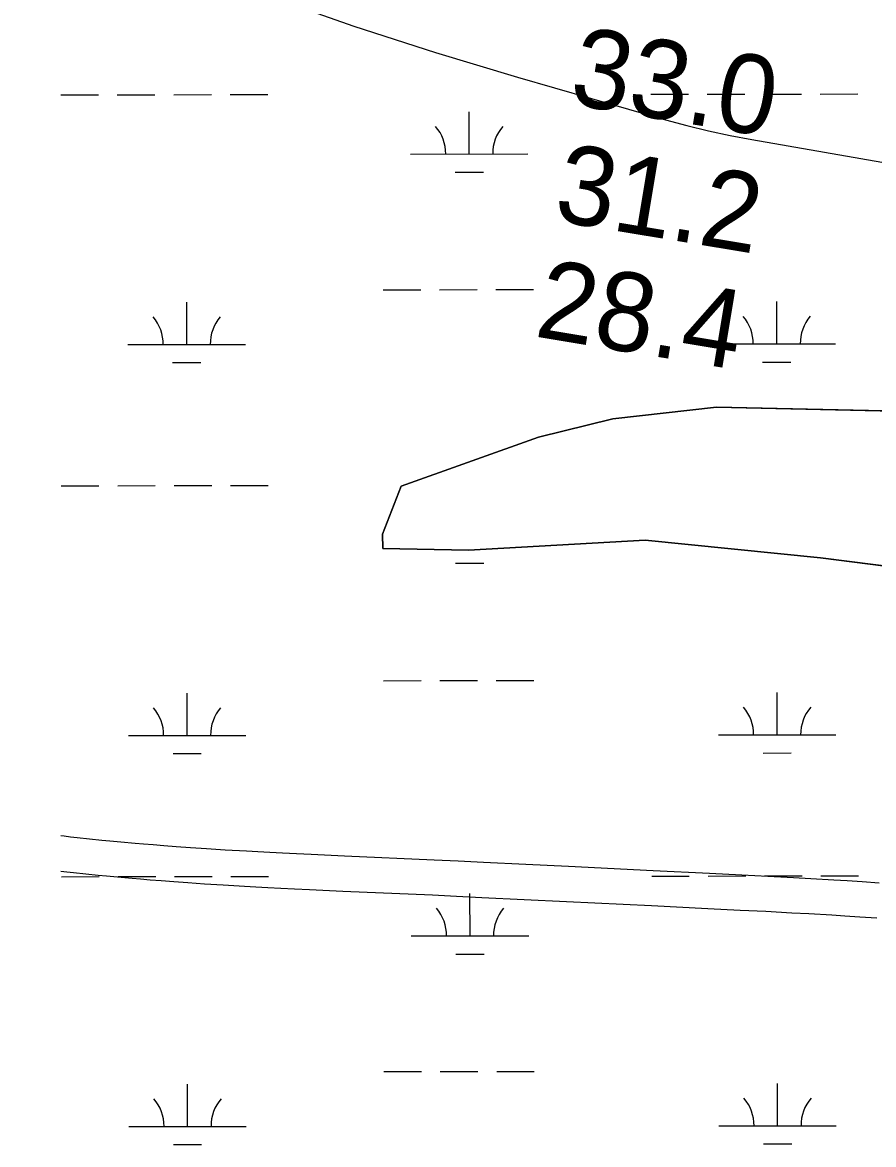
# Model space of a CAD drawing. Extents: x 3297753 to 3335611, y 652252 to 677623.
# Drawn here: x 3328929 to 3329653, y 668671 to 669626 of the extents above; entities that cross this region are included whole.
import ezdxf

# ---------------------------------------------------------------- set-up
doc = ezdxf.new("R2010")
doc.units = 0
for name, color, linetype in [('V-RIVR-EDGE', 7, 'Continuous'), ('V-RIVR-RANG', 7, 'Continuous'), ('V-ROAD-CNTR', 7, 'Continuous'), ('V-SITE-VEGE', 7, 'Continuous'), ('V-TOPO-MINR', 7, 'Continuous'), ('V-TOPO-SHOR', 7, 'Continuous'), ('V-WETL-SWMP', 7, 'Continuous')]:
    doc.layers.add(name, color=color, linetype=linetype)

msp = doc.modelspace()

# ---------------------------------------------------------------- linework, layer by layer
at = {"layer": 'V-RIVR-EDGE'}
msp.add_spline([(3327878.99, 670102.91), (3327909.26, 670104.9), (3327926.67, 670106.1), (3327962.32, 670106.84), (3327996.31, 670108), (3328014.96, 670108.79), (3328042.31, 670104.99), (3328062.61, 670102.87), (3328094.52, 670098.64), (3328101.57, 670103.6), (3328106.14, 670108.15), (3328109.87, 670108.14), (3328113.18, 670105.64), (3328121.05, 670103.55), (3328140.94, 670101.01), (3328178.66, 670099.68), (3328196.06, 670097.56), (3328207.25, 670094.63), (3328210.97, 670092.14), (3328225.89, 670091.27), (3328237.08, 670091.24), (3328253.66, 670091.62), (3328283.91, 670090.3), (3328309.2, 670091.48), (3328328.27, 670093.5), (3328353.14, 670093.86), (3328373.86, 670092.56), (3328397.07, 670089.6), (3328436.44, 670086.61), (3328470.01, 670085.69), (3328495.29, 670084.8), (3328529.27, 670084.3), (3328562.85, 670085.88), (3328581.92, 670085.42), (3328597.25, 670084.55), (3328612.58, 670082.03), (3328629.15, 670079.91), (3328651.11, 670076.54), (3328668.93, 670073.6), (3328716.17, 670069.33), (3328740.21, 670068.45), (3328772.94, 670065.05), (3328798.22, 670063.74), (3328813.97, 670061.63), (3328842.97, 670058.24), (3328884.4, 670051.1), (3328947.81, 670045.55), (3328986.75, 670040.07), (3329014.51, 670034.61), (3329039.78, 670029.57), (3329079.13, 670019.11), (3329124.7, 670008.64), (3329210.46, 669992.68), (3329241.53, 669987.21), (3329286.69, 669980.05), (3329317.77, 669975.42), (3329352.57, 669971.19), (3329396.91, 669965.27), (3329465.7, 669959.72), (3329492.63, 669954.26), (3329527.02, 669948.79), (3329556.02, 669942.91), (3329583.77, 669936.21), (3329600.33, 669929.95), (3329611.52, 669928.68), (3329625.2, 669928.23), (3329648.82, 669927.76), (3329666.64, 669926.06), (3329693.16, 669922.68), (3329774.78, 669908.38), (3329850.18, 669893.69), (3329889.95, 669886.55), (3329918.95, 669879.84), (3329941.32, 669876.47), (3329962.04, 669873.1), (3329989.8, 669870.96), (3330069.37, 669864.55), (3330091.74, 669861.59), (3330120.74, 669856.13), (3330141.87, 669852.76), (3330170.88, 669851.03), (3330191.6, 669850.15), (3330212.33, 669849.69), (3330238.43, 669846.31), (3330274.06, 669840.42), (3330355.26, 669822.39), (3330381.36, 669820.26), (3330431.09, 669814.75), (3330464.66, 669813.83), (3330513.56, 669809.15), (3330561.21, 669805.72), (3330584.01, 669804.01), (3330637.05, 669800.97), (3330674.35, 669799.64), (3330707.92, 669797.9), (3330749.77, 669792.4), (3330780.44, 669789.84), (3330809.03, 669786.87), (3330831.41, 669784.74), (3330848.4, 669785.94), (3330866.65, 669789.63), (3330884.9, 669794.56), (3330893.6, 669794.12), (3330906.86, 669793.67), (3330923.44, 669790.73), (3330940.41, 669781.57), (3330946.62, 669780.73), (3330953.25, 669780.3), (3330958.24, 669786.92), (3330961.98, 669787.73), (3330965.71, 669787.31), (3330967.77, 669783.16), (3330973.12, 669769.47), (3330975.6, 669766.98), (3330980.99, 669764.48), (3330984.72, 669767.37), (3330987.64, 669773.99), (3330991.79, 669777.3), (3331000.08, 669777.69), (3331005.47, 669778.09), (3331011.28, 669781.4), (3331022.07, 669785.1), (3331023.73, 669785.51), (3331026.21, 669782.19), (3331030.34, 669776.37), (3331038.63, 669776.35), (3331044.43, 669776.75), (3331050.24, 669777.98), (3331054.8, 669778.8), (3331068.89, 669778.35), (3331079.25, 669779.16), (3331087.96, 669778.72), (3331096.66, 669779.53), (3331100.39, 669778.69), (3331108.25, 669771.21), (3331113.22, 669771.2), (3331121.1, 669772.83), (3331128.15, 669773.65), (3331143.89, 669769.05), (3331154.67, 669769.85), (3331158.39, 669767.77), (3331164.59, 669760.29), (3331169.56, 669760.28), (3331175.79, 669762.75), (3331180.35, 669762.74), (3331192.77, 669759.39), (3331206.03, 669756.05), (3331214.74, 669757.68), (3331223.87, 669763.46), (3331225.94, 669763.04), (3331237.52, 669752.65), (3331238.77, 669753.06), (3331240.03, 669760.11), (3331242.51, 669760.51), (3331250.38, 669755.11), (3331256.16, 669749.29), (3331262.38, 669748.45), (3331263.63, 669752.59), (3331269.03, 669755.06), (3331274.83, 669753.39), (3331290.14, 669744.65), (3331296.77, 669744.63), (3331310.85, 669739.62), (3331321.63, 669738.77), (3331332.4, 669738.32), (3331340.68, 669732.5), (3331348.96, 669731.24), (3331362.23, 669732.03), (3331368.85, 669729.12), (3331376.31, 669727.44), (3331379.63, 669728.67), (3331384.2, 669733.22), (3331397.45, 669728.63), (3331436.82, 669724.39), (3331469.13, 669717.26), (3331474.51, 669712.28), (3331486.09, 669701.88), (3331496.43, 669696.06), (3331511.77, 669694.36), (3331531.65, 669691.41), (3331557.34, 669686.79), (3331578.06, 669685.08), (3331588.42, 669685.05), (3331603.33, 669680.87), (3331608.72, 669678.37), (3331618.25, 669678.76), (3331625.7, 669676.26), (3331636.07, 669675.82), (3331657.2, 669675.76), (3331666.32, 669676.57), (3331680.41, 669674.46), (3331691.6, 669672.78), (3331702.78, 669669.43), (3331714.38, 669665.26), (3331719.77, 669665.66), (3331725.99, 669669.38), (3331732.62, 669668.53), (3331738.01, 669666.86), (3331755.83, 669667.64), (3331766.61, 669666.79), (3331779.04, 669665.51), (3331787.75, 669668.39), (3331791.9, 669670.04), (3331794.8, 669670.03), (3331801.42, 669667.95), (3331808.47, 669668.34), (3331815.51, 669663.35), (3331821.72, 669661.26), (3331825.86, 669661.67), (3331830.84, 669662.48), (3331839.13, 669661.22), (3331846.16, 669655.82), (3331852.38, 669655.8), (3331864.81, 669656.6), (3331872.27, 669656.99), (3331889.68, 669655.29), (3331900.04, 669654.85), (3331916.62, 669653.57), (3331924.07, 669652.72), (3331930.7, 669649.39), (3331935.67, 669650.21), (3331941.48, 669650.19), (3331948.11, 669650.17), (3331956.81, 669650.15), (3331966.75, 669647.23), (3331981.67, 669645.12), (3331990.78, 669643.85), (3332001.56, 669643.41), (3332005.71, 669646.3), (3332010.27, 669644.63), (3332016.48, 669642.13), (3332023.11, 669641.29), (3332039.68, 669639.17), (3332059.14, 669630.83), (3332062.46, 669632.9), (3332067.02, 669633.72), (3332073.66, 669634.11), (3332088.99, 669633.25), (3332101.43, 669633.22), (3332115.93, 669633.18), (3332125.05, 669633.16), (3332139.56, 669633.12), (3332150.33, 669632.68), (3332166.49, 669629.74), (3332179.76, 669630.54), (3332190.95, 669632.17), (3332200.06, 669630.07), (3332207.11, 669628.81), (3332212.91, 669629.21), (3332215.82, 669630.03), (3332219.54, 669629.19), (3332232.39, 669626.68), (3332234.88, 669629.16), (3332239.03, 669632.88), (3332244.84, 669632.86), (3332253.12, 669631.18), (3332258.1, 669632), (3332261.82, 669629.92), (3332268.45, 669629.49), (3332273.02, 669630.72), (3332275.09, 669631.96), (3332285.03, 669629.86), (3332290.84, 669629.85), (3332293.32, 669629.84), (3332298.29, 669629), (3332303.68, 669629.4), (3332312.8, 669630.21), (3332314.46, 669630.62), (3332354.65, 669624.3), (3332366.67, 669623.44), (3332390.71, 669622.97), (3332415.16, 669622.91), (3332438.78, 669617.05), (3332453.7, 669616.59), (3332468.61, 669614.49), (3332485.6, 669611.13), (3332505.5, 669613.15), (3332519.17, 669612.29), (3332550.25, 669608.48), (3332567.65, 669604.71), (3332645.96, 669592.49), (3332665.01, 669588.3), (3332709.75, 669577), (3332735.02, 669570.31), (3332776.02, 669559.43), (3332815.37, 669549.38), (3332854.31, 669540.58), (3332875.02, 669535.14), (3332887.87, 669534.7), (3332914.79, 669526.76), (3332960.78, 669517.94), (3332988.54, 669515.38), (3333017.14, 669512), (3333049.86, 669503.21), (3333078.03, 669496.09), (3333131.46, 669481.46), (3333169.56, 669468.93), (3333225.47, 669452.21), (3333307.07, 669427.97), (3333339.79, 669421.25), (3333350.98, 669420.81), (3333373.77, 669414.95), (3333402.34, 669404.11), (3333408.46, 669402.31)], degree=3, dxfattribs=at)
at = {"layer": 'V-ROAD-CNTR'}
for points in [[(3329658.15, 668893.7), (3329643.53, 668894.69), (3329630.74, 668895.51), (3329619.54, 668896.19), (3329599.97, 668897.32), (3329585.29, 668898.11), (3329563.31, 668899.27), (3329541.33, 668900.4), (3329513.85, 668901.79), (3329465.77, 668904.16), (3329393.67, 668907.63), (3329357.64, 668909.39), (3329321.59, 668911.18), (3329299.9, 668912.24), (3329279.54, 668913.18), (3329203.34, 668916.55), (3329174.79, 668917.87), (3329162.32, 668918.47), (3329150.63, 668919.05), (3329139.68, 668919.62), (3329129.41, 668920.17), (3329119.8, 668920.71), (3329101.76, 668921.77), (3329086, 668922.77), (3329072.22, 668923.7), (3329060.16, 668924.56), (3329049.62, 668925.36), (3329040.4, 668926.08), (3329032.34, 668926.75), (3329025.29, 668927.35), (3329012.95, 668928.45), (3329003.7, 668929.31), (3328996.78, 668929.99), (3328986.38, 668931.04), (3328975.99, 668932.15), (3328970.3, 668932.78), (3328964.72, 668933.42), (3328961.96, 668933.75)], [(3329656.05, 668863.77), (3329641.55, 668864.76), (3329628.87, 668865.57), (3329617.77, 668866.25), (3329598.3, 668867.36), (3329583.69, 668868.16), (3329561.75, 668869.31), (3329539.8, 668870.44), (3329512.35, 668871.83), (3329464.31, 668874.2), (3329392.22, 668877.67), (3329356.16, 668879.42), (3329320.11, 668881.21), (3329298.47, 668882.27), (3329278.19, 668883.21), (3329201.98, 668886.58), (3329173.38, 668887.9), (3329160.85, 668888.5), (3329149.11, 668889.09), (3329138.1, 668889.66), (3329127.77, 668890.22), (3329118.08, 668890.76), (3329099.93, 668891.83), (3329084.04, 668892.83), (3329070.13, 668893.77), (3329057.96, 668894.64), (3329047.31, 668895.45), (3329037.99, 668896.18), (3329029.84, 668896.85), (3329022.69, 668897.46), (3329010.21, 668898.57), (3329000.84, 668899.45), (3328993.81, 668900.14), (3328983.28, 668901.2), (3328972.74, 668902.33), (3328966.94, 668902.97), (3328961.98, 668903.54)]]:
    msp.add_lwpolyline(points, dxfattribs=at)
at = {"layer": 'V-SITE-VEGE'}
for p, q in [((3329519.75, 669298.52), (3329431.61, 669288.56)), ((3329684.21, 669294.88), (3329519.75, 669298.52)), ((3329431.61, 669288.56), (3329368.42, 669273.03)), ((3329368.42, 669273.03), (3329251.6, 669231.34)), ((3329251.6, 669231.34), (3329235.57, 669190.62)), ((3329235.57, 669190.62), (3329235.88, 669178.22)), ((3329235.88, 669178.22), (3329308.79, 669176.94)), ((3329308.79, 669176.94), (3329459, 669185.35)), ((3329459, 669185.35), (3329608.24, 669170.47)), ((3329608.24, 669170.47), (3329903.81, 669132.89))]:
    msp.add_line(p, q, dxfattribs=at)
at = {"layer": 'V-TOPO-MINR'}
msp.add_lwpolyline([(3328912.49, 669740.42), (3328938.83, 669727.72), (3328965.6, 669715.95), (3328992.65, 669704.81), (3329074.13, 669672.91), (3329142.46, 669647.25), (3329211.24, 669622.89), (3329280.67, 669600.46), (3329350.54, 669579.32), (3329476.34, 669543.18), (3329494.52, 669538.28), (3329512.8, 669533.76), (3329531.21, 669529.83), (3329549.71, 669526.3), (3330000.35, 669447.67), (3330073.59, 669435.64), (3330146.97, 669424.59), (3330220.55, 669415.01)], dxfattribs=at)
at = {"layer": 'V-TOPO-SHOR'}
msp.add_lwpolyline([(3331720.22, 668987.57), (3331395.08, 669029.06), (3331196.06, 669050.45), (3330890.18, 669066.06), (3330517.23, 669097.05), (3330338.67, 669106.55), (3330031.12, 669126.77), (3329903.81, 669132.89), (3329608.24, 669170.47), (3329459, 669185.35), (3329308.79, 669176.94), (3329235.88, 669178.22), (3329235.57, 669190.62), (3329251.6, 669231.34), (3329368.42, 669273.03), (3329431.61, 669288.56), (3329519.75, 669298.52), (3329684.21, 669294.88), (3329814.97, 669274.89), (3329842.2, 669265.48)], dxfattribs=at)
at = {"layer": 'V-WETL-SWMP'}
for p, q in [((3328961.99, 669564.42), (3328993.99, 669564.45)), ((3329009.99, 669564.47), (3329041.99, 669564.5)), ((3329057.99, 669564.51), (3329089.99, 669564.55)), ((3329105.99, 669564.56), (3329137.99, 669564.6)), ((3329463.89, 669564.93), (3329495.89, 669564.96)), ((3329511.89, 669564.98), (3329543.89, 669565.01)), ((3329559.89, 669565.03), (3329591.89, 669565.06)), ((3329607.89, 669565.07), (3329639.89, 669565.11)), ((3329309.35, 669514.03), (3329309.32, 669550.03)), ((3329259.35, 669513.98), (3329359.35, 669514.08)), ((3329297.37, 669498.59), (3329321.37, 669498.61)), ((3329236.06, 669398.52), (3329268.06, 669398.55)), ((3329284.06, 669398.57), (3329316.06, 669398.6)), ((3329332.06, 669398.62), (3329364.06, 669398.65)), ((3329069.05, 669351.92), (3329069.01, 669387.92)), ((3329570.96, 669352.43), (3329570.92, 669388.43)), ((3329019.05, 669351.87), (3329119.05, 669351.97)), ((3329520.96, 669352.38), (3329620.96, 669352.48)), ((3329057.06, 669336.48), (3329081.06, 669336.5)), ((3329558.97, 669336.99), (3329582.97, 669337.01)), ((3329519.75, 669298.51), (3329431.6, 669288.56)), ((3329684.21, 669294.87), (3329519.75, 669298.51)), ((3329431.6, 669288.56), (3329368.41, 669273.02)), ((3329368.41, 669273.02), (3329251.6, 669231.33)), ((3328962.33, 669231.74), (3328994.33, 669231.77)), ((3329010.33, 669231.79), (3329042.33, 669231.82)), ((3329058.33, 669231.84), (3329090.33, 669231.87)), ((3329106.33, 669231.89), (3329138.33, 669231.92)), ((3329251.6, 669231.33), (3329235.56, 669190.61)), ((3329235.56, 669190.61), (3329235.87, 669178.22)), ((3329235.87, 669178.22), (3329308.79, 669176.94)), ((3329308.79, 669176.94), (3329459, 669185.35)), ((3329459, 669185.35), (3329608.24, 669170.47)), ((3329608.24, 669170.47), (3329903.81, 669132.89)), ((3329297.71, 669165.91), (3329321.71, 669165.93)), ((3329236.4, 669065.85), (3329268.4, 669065.88)), ((3329284.4, 669065.9), (3329316.4, 669065.93)), ((3329332.4, 669065.94), (3329364.4, 669065.98)), ((3329069.39, 669019.25), (3329069.35, 669055.25)), ((3329571.29, 669019.76), (3329571.26, 669055.76)), ((3329019.39, 669019.2), (3329119.39, 669019.3)), ((3329521.29, 669019.71), (3329621.29, 669019.81)), ((3329057.4, 669003.8), (3329081.4, 669003.83)), ((3329559.31, 669004.31), (3329583.31, 669004.34)), ((3328962.66, 668899.07), (3328994.66, 668899.1)), ((3329010.66, 668899.12), (3329042.66, 668899.15)), ((3329058.66, 668899.16), (3329090.66, 668899.2)), ((3329106.66, 668899.21), (3329138.66, 668899.25)), ((3329464.57, 668899.58), (3329496.57, 668899.61)), ((3329512.57, 668899.63), (3329544.57, 668899.66)), ((3329560.57, 668899.68), (3329592.57, 668899.71)), ((3329608.57, 668899.72), (3329640.57, 668899.76)), ((3329310.03, 668848.68), (3329309.99, 668884.68)), ((3329260.03, 668848.63), (3329360.03, 668848.73)), ((3329298.05, 668833.24), (3329322.05, 668833.26)), ((3329236.74, 668733.17), (3329268.74, 668733.2)), ((3329284.74, 668733.22), (3329316.74, 668733.25)), ((3329332.74, 668733.27), (3329364.74, 668733.3)), ((3329069.72, 668686.57), (3329069.69, 668722.57)), ((3329571.63, 668687.08), (3329571.6, 668723.08)), ((3329019.72, 668686.52), (3329119.72, 668686.62)), ((3329521.63, 668687.03), (3329621.63, 668687.13)), ((3329559.65, 668671.64), (3329583.65, 668671.66)), ((3329057.74, 668671.13), (3329081.74, 668671.15))]:
    msp.add_line(p, q, dxfattribs=at)
for centre, start, end in [((3329254.11, 669514.45), 359.28648, 40.83014), ((3329364.6, 669514.56), 139.28648, 180.83014), ((3329013.8, 669352.34), 359.28648, 40.83014), ((3329124.29, 669352.45), 139.28648, 180.83014), ((3329515.71, 669352.85), 359.28648, 40.83014), ((3329626.2, 669352.96), 139.28648, 180.83014), ((3329014.14, 669019.67), 359.28648, 40.83014), ((3329124.63, 669019.78), 139.28648, 180.83014), ((3329516.05, 669020.18), 359.28648, 40.83014), ((3329626.54, 669020.29), 139.28648, 180.83014), ((3329254.79, 668849.1), 359.28648, 40.83014), ((3329365.27, 668849.21), 139.28648, 180.83014), ((3329014.48, 668686.99), 359.28648, 40.83014), ((3329124.97, 668687.1), 139.28648, 180.83014), ((3329516.39, 668687.5), 359.28648, 40.83014), ((3329626.87, 668687.61), 139.28648, 180.83014)]:
    msp.add_arc(centre, 35.25, start, end, dxfattribs=at)

# ---------------------------------------------------------------- texts
at = {"layer": 'V-RIVR-RANG'}
for s, p in [('33.0', (3329393.21, 669556.84)), ('31.2', (3329379.94, 669457.67)), ('28.4', (3329363.8, 669358.98))]:
    msp.add_text(s, height=67, rotation=350.57833, dxfattribs=at).set_placement(p)

doc.saveas('drawing.dxf')
